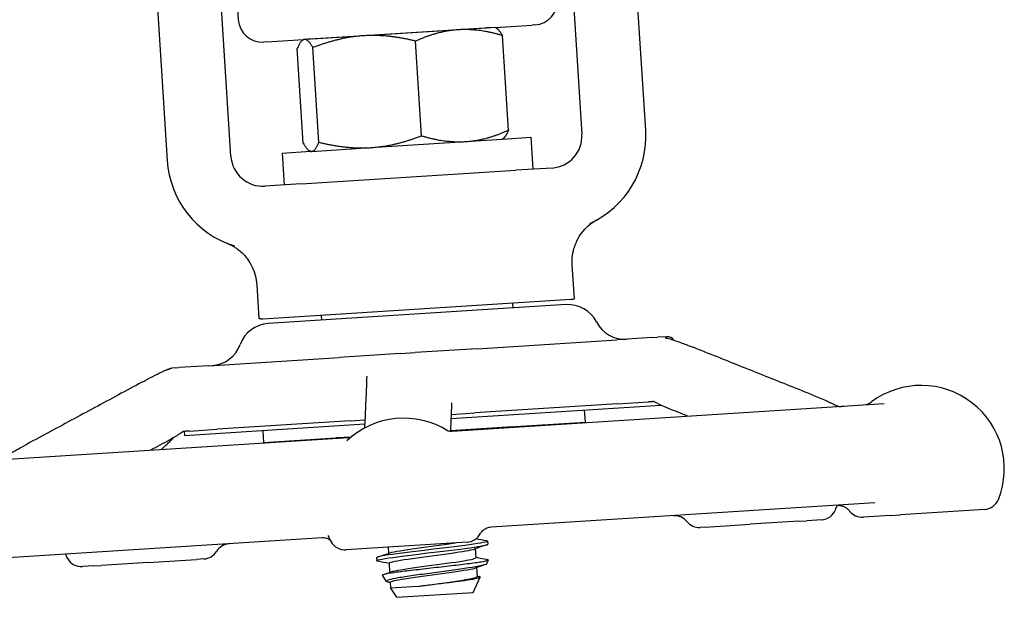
# Model space of a CAD drawing. Header units: inches. Extents: x 24 to 1128, y -69 to 748.
# Tile 648 of 656: x 634.83 to 638.68, y 675.04 to 677.29. Entities that reach past the tile are written whole.
import ezdxf

# ---------------------------------------------------------------- set-up
doc = ezdxf.new("R2010")
doc.units = ezdxf.units.IN
doc.header["$LTSCALE"] = 32
doc.header["$MEASUREMENT"] = 0
doc.layers.add('Visible (ANSI)', color=7, linetype='Continuous', lineweight=30)

msp = doc.modelspace()

# ---------------------------------------------------------------- linework, layer by layer
at = {"layer": 'Visible (ANSI)'}
for p, q in [((636.95905, 677.96955), (637.03023, 676.8468)), ((637.27973, 676.86262), (637.20855, 677.98537)), ((635.65799, 676.7598), (635.5868, 677.88254)), ((635.3373, 677.86672), (635.40849, 676.74398)), ((635.67488, 677.48106), (635.68675, 677.29394)), ((636.69068, 677.26365), (636.83522, 677.27282)), ((636.84661, 677.27354), (636.83522, 677.27282)), ((636.17704, 677.23109), (635.94594, 677.21643)), ((635.9755, 677.2187), (636.65731, 677.26193)), ((636.14175, 677.22924), (636.14177, 677.229)), ((636.54753, 677.25458), (636.17704, 677.23109)), ((636.69068, 677.26365), (636.54753, 677.25458)), ((636.69068, 677.26365), (636.69462, 677.2617)), ((636.74308, 676.86166), (636.7196, 677.23193)), ((635.79764, 677.20703), (635.78624, 677.20631)), ((635.79764, 677.20703), (635.94218, 677.21619)), ((635.94218, 677.21619), (635.93852, 677.21376)), ((635.94594, 677.21643), (635.94218, 677.21619)), ((636.40317, 676.8401), (636.37969, 677.21037)), ((635.94097, 676.8108), (635.91749, 677.18107)), ((636.00211, 676.81467), (635.97863, 677.18494)), ((636.20476, 676.79396), (636.57524, 676.81745)), ((636.57524, 676.81745), (636.71839, 676.82653)), ((636.71839, 676.82653), (636.72206, 676.82897)), ((636.71923, 676.82708), (636.83064, 676.83415)), ((636.83064, 676.83415), (636.83855, 676.7094)), ((635.85759, 676.77245), (635.969, 676.77952)), ((635.85759, 676.77245), (635.8655, 676.6477)), ((635.9699, 676.77907), (635.96595, 676.78103)), ((635.9699, 676.77907), (635.97366, 676.77931)), ((635.97366, 676.77931), (636.20476, 676.79396)), ((635.93228, 676.65194), (636.77176, 676.70516)), ((636.91339, 676.71414), (636.77176, 676.70516)), ((635.93228, 676.65194), (635.79065, 676.64296)), ((637.00097, 676.20216), (636.99249, 676.33585)), ((635.76844, 676.12401), (635.75997, 676.2577)), ((635.7825, 676.1249), (636.98691, 676.20127)), ((636.98691, 676.20127), (636.99453, 676.20175)), ((636.99453, 676.20175), (637.00097, 676.20216)), ((636.96813, 676.18004), (635.80384, 676.10622)), ((636.75895, 676.18681), (636.76022, 676.16685)), ((635.77488, 676.12442), (635.76844, 676.12401)), ((635.77488, 676.12442), (635.7825, 676.1249)), ((636.01046, 676.13936), (636.01172, 676.1194)), ((636.62088, 676.00772), (637.16793, 676.0424)), ((637.30559, 676.05113), (637.16793, 676.0424)), ((637.30559, 676.05113), (637.32634, 676.05245)), ((637.35927, 676.05454), (637.32634, 676.05245)), ((637.35927, 676.05454), (637.36227, 676.05473)), ((636.62088, 676.00772), (636.37764, 675.9923)), ((635.57097, 675.94115), (636.08124, 675.9735)), ((636.31912, 675.98859), (636.08124, 675.9735)), ((636.31912, 675.98859), (636.37764, 675.9923)), ((635.43815, 675.93273), (635.42732, 675.93204)), ((635.43815, 675.93273), (635.45357, 675.9337)), ((635.57097, 675.94115), (635.45357, 675.9337)), ((636.51814, 675.73505), (637.33904, 675.78709)), ((636.52143, 675.68578), (638.21269, 675.79301)), ((637.16982, 675.79202), (636.61139, 675.75661)), ((637.16982, 675.79202), (636.61139, 675.75661)), ((637.04392, 675.72104), (637.04093, 675.76819)), ((637.16982, 675.79202), (637.29088, 675.7997)), ((636.12475, 675.72576), (635.60388, 675.69273)), ((636.12475, 675.72576), (635.60388, 675.69273)), ((636.12475, 675.72576), (636.18183, 675.72938)), ((636.51882, 675.75075), (636.61139, 675.75661)), ((635.47665, 675.66901), (636.18113, 675.71368)), ((635.49524, 675.68585), (635.60388, 675.69273)), ((635.7866, 675.64132), (635.78361, 675.68847)), ((636.75836, 675.70231), (636.51602, 675.68694)), ((636.51605, 675.68757), (637.04392, 675.72104)), ((636.73949, 675.70111), (636.73672, 675.69943)), ((636.75832, 675.70294), (636.75836, 675.70231)), ((634.54066, 675.56019), (636.11818, 675.66021)), ((635.47567, 675.68444), (635.47665, 675.66901)), ((635.7866, 675.64132), (636.12851, 675.663)), ((636.0722, 675.65943), (636.07224, 675.6588)), ((636.12767, 675.66232), (636.07224, 675.6588)), ((636.08681, 675.65822), (636.08959, 675.6599)), ((638.1752, 675.40486), (636.6755, 675.30978)), ((638.60473, 675.37949), (638.27572, 675.35863)), ((638.13016, 675.3494), (638.13191, 675.34951)), ((638.2352, 675.35606), (638.13191, 675.34951)), ((638.2352, 675.35606), (638.27572, 675.35863)), ((637.51196, 675.31021), (637.49305, 675.30901)), ((637.51196, 675.31021), (637.68796, 675.32137)), ((637.8782, 675.33343), (637.68796, 675.32137)), ((637.8782, 675.33343), (637.90999, 675.33544)), ((637.96792, 675.33912), (637.90999, 675.33544)), ((636.01449, 675.26786), (634.61564, 675.17917)), ((636.5813, 675.2512), (636.10792, 675.22118)), ((636.27493, 675.20791), (636.27342, 675.23168)), ((636.5813, 675.2512), (636.58138, 675.2512)), ((636.61669, 675.19089), (636.61444, 675.22635)), ((636.66145, 675.25539), (636.6622, 675.24355)), ((636.22717, 675.19071), (636.22792, 675.17887)), ((635.12148, 675.15864), (635.07755, 675.15585)), ((635.12148, 675.15864), (635.15003, 675.16045)), ((635.33494, 675.17217), (635.15003, 675.16045)), ((635.33494, 675.17217), (635.52363, 675.18414)), ((635.55243, 675.18596), (635.52363, 675.18414)), ((636.27962, 675.13392), (636.27737, 675.16938)), ((636.62138, 675.1169), (636.61913, 675.15236)), ((636.65725, 675.16641), (636.66449, 675.18171)), ((636.26683, 675.09831), (636.25106, 675.123)), ((636.60445, 675.05477), (636.6328, 675.11471)), ((636.28353, 675.07217), (636.28206, 675.09539)), ((636.38698, 675.07873), (636.28353, 675.07217)), ((636.3067, 675.03589), (636.28353, 675.07217)), ((636.3067, 675.03589), (636.60445, 675.05477))]:
    msp.add_line(p, q, dxfattribs=at)
for centre, radius, start, end in [((636.84068, 677.3671), 0.09375, 273.62798, 3.62798), ((635.78031, 677.29987), 0.09375, 183.62798, 273.62798), ((636.90549, 676.83889), 0.125, 273.62798, 3.62798), ((636.90549, 676.83889), 0.375, 294.52369, 3.62798), ((635.78274, 676.76771), 0.375, 183.62798, 252.73227), ((635.78274, 676.76771), 0.125, 183.62798, 273.62798), ((636.97608, 676.05529), 0.125, 27.20616, 93.62798), ((637.19842, 676.16959), 0.125, 207.20616, 273.62798), ((635.81168, 675.98146), 0.125, 93.62798, 160.0498), ((637.36425, 676.02354), 0.03125, 34.28957, 93.62798), ((635.57668, 676.06676), 0.125, 273.62798, 340.0498), ((638.35696, 675.53913), 0.325, 338.25105, 126.62387), ((638.12579, 675.85013), 0.0625, 273.62798, 306.62387), ((636.33354, 675.41084), 0.325, 57.71239, 133.13662), ((635.30317, 675.34551), 0.325, 68.61315, 69.6767), ((638.60078, 675.44187), 0.0625, 273.62798, 338.25105), ((637.72016, 675.49876), 0.325, 338.25105, 341.48438), ((637.39206, 675.29258), 0.0625, 39.07852, 93.62798), ((637.96397, 675.40149), 0.0625, 273.62798, 338.25105), ((638.1262, 675.41178), 0.0625, 218.09527, 273.62798), ((637.48909, 675.37138), 0.0625, 219.07852, 273.62798), ((636.33354, 675.41084), 0.325, 204.29869, 209.00491), ((636.57742, 675.31358), 0.0625, 273.62798, 334.70882), ((635.65468, 675.18243), 0.0625, 93.62798, 148.17744), ((636.10397, 675.28356), 0.0625, 209.00491, 273.62798), ((635.30317, 675.34551), 0.325, 205.7712, 209.00491), ((635.07359, 675.21823), 0.0625, 209.00491, 273.62798), ((635.54847, 675.24834), 0.0625, 273.62798, 328.17744)]:
    msp.add_arc(centre, radius, start, end, dxfattribs=at)
for points, weights in [([(636.17704, 677.23109), (636.08398, 677.22518), (635.97863, 677.18494)], [1, 1.0379548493, 1]), ([(636.37969, 677.21037), (636.27011, 677.23699), (636.17704, 677.23109)], [1, 1.0379548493, 1]), ([(636.54753, 677.25458), (636.46865, 677.24957), (636.37969, 677.21037)], [1, 1.0379548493, 1]), ([(636.7196, 677.23193), (636.6264, 677.25958), (636.54753, 677.25458)], [1, 1.0379548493, 1]), ([(636.69462, 677.2617), (636.70575, 677.25618), (636.7196, 677.23193)], [1.01453722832, 1.02815693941, 1]), ([(635.94594, 677.21643), (635.93176, 677.21553), (635.91749, 677.18107)], [1, 1.0379548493, 1]), ([(635.97863, 677.18494), (635.96013, 677.21733), (635.94594, 677.21643)], [1, 1.0379548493, 1]), ([(636.57524, 676.81745), (636.65412, 676.82245), (636.74308, 676.86166)], [1, 1.0379548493, 1]), ([(636.74308, 676.86166), (636.7324, 676.83584), (636.72206, 676.82897)], [1, 1.02815693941, 1.01453722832]), ([(635.94097, 676.8108), (635.95947, 676.77841), (635.97366, 676.77931)], [1, 1.0379548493, 1]), ([(635.97366, 676.77931), (635.98785, 676.78021), (636.00211, 676.81467)], [1, 1.0379548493, 1]), ([(636.00211, 676.81467), (636.11169, 676.78806), (636.20476, 676.79396)], [1, 1.0379548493, 1]), ([(636.20476, 676.79396), (636.29782, 676.79986), (636.40317, 676.8401)], [1, 1.0379548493, 1]), ([(636.40317, 676.8401), (636.49636, 676.81245), (636.57524, 676.81745)], [1, 1.0379548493, 1])]:
    msp.add_rational_spline(points, weights, degree=2, dxfattribs=at)
for points in [[(636.14179, 677.22885), (636.14178, 677.22889), (636.14178, 677.22893), (636.14177, 677.22898)], [(636.14208, 677.229), (636.14208, 677.22908), (636.14209, 677.22918), (636.14213, 677.22927)], [(636.44481, 677.24846), (636.44482, 677.24833), (636.44484, 677.24819), (636.44486, 677.24807)], [(637.44394, 675.74427), (637.41884, 675.75429), (637.39374, 675.7643), (637.36864, 675.7743)], [(637.03589, 675.72053), (637.03694, 675.71989), (637.03798, 675.71924), (637.03903, 675.7186)], [(635.41585, 675.65017), (635.39167, 675.63714), (635.36748, 675.62411), (635.3433, 675.61108)], [(635.43127, 675.65704), (635.43284, 675.65848), (635.4344, 675.65992), (635.43597, 675.66136)], [(635.88879, 675.64567), (635.88963, 675.64643), (635.89046, 675.6472), (635.89129, 675.64796)], [(636.61719, 675.26536), (636.63035, 675.26273), (636.64352, 675.26012), (636.65669, 675.25752)], [(636.65775, 675.24084), (636.64141, 675.2354), (636.62507, 675.22993), (636.60874, 675.22443)], [(636.23162, 675.19342), (636.24796, 675.19887), (636.2643, 675.20433), (636.28063, 675.20983)], [(636.61659, 675.19243), (636.63136, 675.18947), (636.64614, 675.18654), (636.66092, 675.18362)], [(636.27747, 675.16784), (636.26254, 675.17083), (636.24761, 675.1738), (636.23267, 675.17675)], [(636.65095, 675.16302), (636.63844, 675.15884), (636.62593, 675.15465), (636.61343, 675.15044)], [(636.25463, 675.12554), (636.26486, 675.12896), (636.27509, 675.13239), (636.28532, 675.13584)], [(636.62128, 675.11844), (636.62372, 675.11795), (636.62616, 675.11746), (636.6286, 675.11697)], [(636.28216, 675.09385), (636.27955, 675.09437), (636.27693, 675.0949), (636.27432, 675.09542)]]:
    msp.add_open_spline(points, degree=3, dxfattribs=at)
for points, knots in [([(636.67378, 677.26258), (636.67376, 677.26258), (636.67373, 677.26258), (636.67101, 677.26241), (636.66559, 677.26246), (636.65731, 677.26193)], [-0.00244603, -0.00244603, -0.00244603, -0.00244603, 0, 0, 0.30409051, 0.30409051, 0.30409051, 0.30409051]), ([(635.9755, 677.2187), (635.96722, 677.21818), (635.96185, 677.21745), (635.95912, 677.21727), (635.9591, 677.21727), (635.95908, 677.21727)], [0.0481126, 0.0481126, 0.0481126, 0.0481126, 0.35549776, 0.35549776, 0.35797029, 0.35797029, 0.35797029, 0.35797029]), ([(637.01099, 676.4297), (637.01642, 676.44087), (637.02296, 676.45148), (637.03782, 676.47099), (637.04608, 676.47988), (637.06553, 676.49716), (637.07476, 676.50327), (637.08037, 676.5068), (637.0808, 676.50706), (637.08124, 676.50733)], [0, 0, 0, 0, 0.09469213, 0.09469213, 0.18700728, 0.18700728, 0.29404594, 0.29404594, 0.30156032, 0.30156032, 0.30156032, 0.30156032]), ([(637.08124, 676.50733), (637.08342, 676.50867), (637.08566, 676.50999), (637.08806, 676.51134), (637.08815, 676.51139), (637.08824, 676.51144)], [-0.020804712, -0.020804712, -0.020804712, -0.020804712, 0, 0, 0.000806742, 0.000806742, 0.000806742, 0.000806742]), ([(635.64281, 676.41979), (635.6429, 676.41975), (635.643, 676.41972), (635.64551, 676.4187), (635.6479, 676.41768), (635.65027, 676.4166)], [-0.719927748, -0.719927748, -0.719927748, -0.719927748, -0.71835885, -0.71835885, -0.678581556, -0.678581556, -0.678581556, -0.678581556]), ([(636.99249, 676.33585), (636.99095, 676.36021), (636.99418, 676.38465), (637.00453, 676.41528), (637.00754, 676.4226), (637.01099, 676.4297)], [0, 0, 0, 0, 0.18604443, 0.18604443, 0.24640289, 0.24640289, 0.24640289, 0.24640289]), ([(635.65027, 676.4166), (635.65114, 676.41621), (635.65199, 676.41581), (635.66031, 676.4119), (635.67481, 676.40453), (635.70593, 676.37934), (635.71909, 676.36479), (635.72976, 676.34846)], [0.01028684, 0.01028684, 0.01028684, 0.01028684, 0.01590204, 0.01590204, 0.08584187, 0.08584187, 0.15193376, 0.15193376, 0.15193376, 0.15193376]), ([(635.75997, 676.2577), (635.75842, 676.28207), (635.75213, 676.3059), (635.73799, 676.33498), (635.73408, 676.34186), (635.72976, 676.34846)], [0, 0, 0, 0, 0.18604443, 0.18604443, 0.24640289, 0.24640289, 0.24640289, 0.24640289]), ([(637.35566, 676.05079), (637.35566, 676.05079), (637.3557, 676.05079), (637.35589, 676.05074), (637.35602, 676.05072), (637.35633, 676.05065), (637.35646, 676.05063), (637.35677, 676.05056), (637.35697, 676.05052), (637.3574, 676.05043), (637.35764, 676.05038), (637.35837, 676.05023), (637.35888, 676.05012), (637.36128, 676.04959), (637.363, 676.04918), (637.36816, 676.04789), (637.37165, 676.04691), (637.38259, 676.04366), (637.39036, 676.04109), (637.40596, 676.03571), (637.41393, 676.03283), (637.43666, 676.02443), (637.4511, 676.01875), (637.46521, 676.01313)], [0.55023146, 0.55023146, 0.55023146, 0.55023146, 0.55573291, 0.55573291, 0.55952642, 0.55952642, 0.56142381, 0.56142381, 0.56333702, 0.56333702, 0.56525245, 0.56525245, 0.56911754, 0.56911754, 0.58443949, 0.58443949, 0.61464372, 0.61464372, 0.67607817, 0.67607817, 0.74039961, 0.74039961, 0.86273742, 0.86273742, 0.86273742, 0.86273742]), ([(637.93902, 675.82395), (637.90744, 675.83657), (637.87586, 675.84919), (637.81269, 675.87443), (637.7811, 675.88705), (637.71793, 675.91228), (637.68635, 675.92489), (637.62317, 675.95011), (637.59158, 675.96272), (637.5284, 675.98793), (637.4968, 676.00053), (637.46521, 676.01313)], [0.9601047, 0.9601047, 0.9601047, 0.9601047, 1.233998, 1.233998, 1.5078914, 1.5078914, 1.7817848, 1.7817848, 2.0556781, 2.0556781, 2.3295715, 2.3295715, 2.3295715, 2.3295715]), ([(635.30977, 675.87678), (635.32072, 675.88268), (635.33182, 675.88862), (635.35501, 675.90073), (635.36725, 675.90701), (635.38359, 675.91503), (635.38808, 675.9172), (635.39667, 675.92119), (635.40076, 675.92301), (635.40639, 675.92534), (635.40819, 675.92604), (635.41099, 675.92707), (635.41195, 675.92741), (635.41349, 675.92793), (635.41402, 675.92811), (635.41514, 675.92848), (635.41574, 675.92867), (635.41666, 675.92896), (635.41698, 675.92905), (635.41759, 675.92924), (635.41789, 675.92933), (635.41842, 675.92949), (635.41866, 675.92956), (635.41929, 675.92975), (635.41959, 675.92984), (635.42026, 675.93004), (635.42047, 675.9301), (635.42065, 675.93015), (635.42068, 675.93016), (635.42068, 675.93016)], [0, 0, 0, 0, 0.09764107, 0.09764107, 0.20014664, 0.20014664, 0.23930076, 0.23930076, 0.27864659, 0.27864659, 0.29814838, 0.29814838, 0.30790559, 0.30790559, 0.3127903, 0.3127903, 0.31771137, 0.31771137, 0.32016895, 0.32016895, 0.32264172, 0.32264172, 0.32511111, 0.32511111, 0.33009062, 0.33009062, 0.33996153, 0.33996153, 0.34550167, 0.34550167, 0.34550167, 0.34550167]), ([(635.41656, 675.92893), (635.41682, 675.92906), (635.41705, 675.92917), (635.41796, 675.92961), (635.41839, 675.9298), (635.41966, 675.93034), (635.41983, 675.93041), (635.42111, 675.93087), (635.42166, 675.93106), (635.42274, 675.93136), (635.42315, 675.93146), (635.42396, 675.93164), (635.42434, 675.93171), (635.42499, 675.93181), (635.42518, 675.93184), (635.42557, 675.93189), (635.42575, 675.93191), (635.42606, 675.93194), (635.42611, 675.93194), (635.42621, 675.93195), (635.42625, 675.93196), (635.42635, 675.93197), (635.4264, 675.93197), (635.42649, 675.93198), (635.42652, 675.93198), (635.42658, 675.93199), (635.42661, 675.93199), (635.42667, 675.93199), (635.4267, 675.932), (635.42679, 675.932), (635.42683, 675.93201), (635.42695, 675.93202), (635.42701, 675.93202), (635.4271, 675.93203), (635.42713, 675.93203), (635.42718, 675.93203), (635.4272, 675.93203), (635.42725, 675.93204), (635.42729, 675.93204), (635.42733, 675.93204)], [0.11779335, 0.11779335, 0.11779335, 0.11779335, 0.12539603, 0.12539603, 0.15267282, 0.15267282, 0.22590879, 0.22590879, 0.25983755, 0.25983755, 0.27709352, 0.27709352, 0.29003826, 0.29003826, 0.29489319, 0.29489319, 0.29854506, 0.29854506, 0.29917519, 0.29917519, 0.29964483, 0.29964483, 0.30011832, 0.30011832, 0.30035436, 0.30035436, 0.30059124, 0.30059124, 0.30082774, 0.30082774, 0.30130555, 0.30130555, 0.30225858, 0.30225858, 0.30319876, 0.30319876, 0.30413637, 0.30413637, 0.30675068, 0.30675068, 0.30675068, 0.30675068]), ([(636.18856, 675.88231), (636.18792, 675.86767), (636.18727, 675.85303), (636.18598, 675.82373), (636.18533, 675.80908), (636.18404, 675.77977), (636.18339, 675.76512), (636.1821, 675.7358), (636.18146, 675.72114), (636.18068, 675.70349), (636.18055, 675.7005), (636.18042, 675.69751)], [0.7332962, 0.7332962, 0.7332962, 0.7332962, 1.0071895, 1.0071895, 1.2810829, 1.2810829, 1.5549762, 1.5549762, 1.8288696, 1.8288696, 1.8847241, 1.8847241, 1.8847241, 1.8847241]), ([(636.18856, 675.88231), (636.18861, 675.88327), (636.18866, 675.88461), (636.18887, 675.888), (636.18904, 675.89025), (636.18952, 675.8944), (636.1898, 675.89628), (636.19015, 675.89857), (636.19026, 675.89928), (636.19037, 675.89995), (636.19039, 675.9001), (636.1904, 675.90017), (636.1904, 675.90018), (636.1904, 675.90018)], [0, 0, 0, 0, 0.018818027, 0.018818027, 0.042443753, 0.042443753, 0.063358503, 0.063358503, 0.07651892, 0.07651892, 0.08373261, 0.08373261, 0.085554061, 0.085554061, 0.085554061, 0.085554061]), ([(635.30977, 675.87678), (635.27905, 675.86023), (635.24833, 675.84368), (635.1869, 675.81057), (635.15619, 675.79401), (635.09476, 675.76089), (635.06405, 675.74433), (635.00263, 675.7112), (634.97193, 675.69463), (634.91051, 675.66149), (634.87981, 675.64492), (634.8491, 675.62835)], [0.4228722, 0.4228722, 0.4228722, 0.4228722, 0.6967656, 0.6967656, 0.970659, 0.970659, 1.2445523, 1.2445523, 1.5184457, 1.5184457, 1.792339, 1.792339, 1.792339, 1.792339]), ([(637.93902, 675.82395), (637.95688, 675.81681), (637.97458, 675.80957), (637.99622, 675.79979), (638.00148, 675.79733), (638.01085, 675.79281), (638.01502, 675.79073), (638.02205, 675.78731), (638.02474, 675.78602), (638.02867, 675.78435), (638.02996, 675.78384), (638.0319, 675.78314), (638.03263, 675.7829), (638.03381, 675.78254), (638.03428, 675.78241), (638.03533, 675.78214), (638.0357, 675.78206), (638.03593, 675.78202)], [0, 0, 0, 0, 0.15497359, 0.15497359, 0.20636211, 0.20636211, 0.24491806, 0.24491806, 0.26745771, 0.26745771, 0.27822563, 0.27822563, 0.28608386, 0.28608386, 0.29389274, 0.29389274, 0.30858895, 0.30858895, 0.30858895, 0.30858895]), ([(636.5197, 675.77035), (636.51899, 675.75415), (636.51827, 675.73794), (636.51703, 675.70973), (636.5165, 675.69772), (636.51597, 675.68571)], [0.77160372, 0.77160372, 0.77160372, 0.77160372, 1.07474202, 1.07474202, 1.29924856, 1.29924856, 1.29924856, 1.29924856]), ([(636.51999, 675.79643), (636.51999, 675.79643), (636.51999, 675.79643), (636.51998, 675.79641), (636.51998, 675.79621), (636.51998, 675.79531), (636.51998, 675.79436), (636.52, 675.79184), (636.52001, 675.79017), (636.52002, 675.78626), (636.52002, 675.784), (636.51998, 675.7789), (636.51992, 675.776), (636.5198, 675.77258), (636.51976, 675.77176), (636.51972, 675.77079), (636.51971, 675.77056), (636.5197, 675.77035)], [0.39505215, 0.39505215, 0.39505215, 0.39505215, 0.39558435, 0.39558435, 0.40525064, 0.40525064, 0.42132108, 0.42132108, 0.44262059, 0.44262059, 0.47100407, 0.47100407, 0.50890401, 0.50890401, 0.52153513, 0.52153513, 0.52574122, 0.52574122, 0.52574122, 0.52574122]), ([(637.31156, 675.80085), (637.31132, 675.80085), (637.31109, 675.80084), (637.31017, 675.8008), (637.30952, 675.80078), (637.30819, 675.80072), (637.30752, 675.80068), (637.30504, 675.80056), (637.30332, 675.80046), (637.29991, 675.80026), (637.29824, 675.80016), (637.29573, 675.8), (637.29489, 675.79995), (637.29342, 675.79986), (637.29279, 675.79982), (637.29202, 675.79977), (637.29193, 675.79976), (637.29182, 675.79976), (637.2918, 675.79976), (637.29176, 675.79975), (637.29173, 675.79975), (637.2917, 675.79975), (637.29169, 675.79975), (637.29142, 675.79973), (637.29116, 675.79972), (637.29089, 675.7997)], [0.287281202, 0.287281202, 0.287281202, 0.287281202, 0.289064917, 0.289064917, 0.294371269, 0.294371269, 0.300336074, 0.300336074, 0.316953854, 0.316953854, 0.333382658, 0.333382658, 0.341579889, 0.341579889, 0.347730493, 0.347730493, 0.348500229, 0.348500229, 0.348663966, 0.348663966, 0.348829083, 0.348829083, 0.348913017, 0.348913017, 0.351147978, 0.351147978, 0.351147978, 0.351147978]), ([(637.36864, 675.7743), (637.35658, 675.77911), (637.34479, 675.7841), (637.32932, 675.79195), (637.32526, 675.79411), (637.31966, 675.79701), (637.31813, 675.7978), (637.31551, 675.79909), (637.31439, 675.79962), (637.31277, 675.80034), (637.3122, 675.80059), (637.31114, 675.80103), (637.31069, 675.8012), (637.31009, 675.80142), (637.30991, 675.80148), (637.30971, 675.80154), (637.30967, 675.80155), (637.30967, 675.80155)], [0, 0, 0, 0, 0.10474171, 0.10474171, 0.14093521, 0.14093521, 0.15449192, 0.15449192, 0.16471611, 0.16471611, 0.17102308, 0.17102308, 0.17849198, 0.17849198, 0.1854649, 0.1854649, 0.19170635, 0.19170635, 0.19170635, 0.19170635]), ([(638.03541, 675.78202), (638.03541, 675.78202), (638.03544, 675.78202), (638.03566, 675.78202), (638.0358, 675.78202), (638.03619, 675.78203), (638.03631, 675.78203), (638.03653, 675.78203), (638.03662, 675.78203), (638.0368, 675.78204), (638.0369, 675.78204), (638.03711, 675.78205), (638.03723, 675.78205), (638.03748, 675.78206), (638.0376, 675.78206), (638.03799, 675.78207), (638.03825, 675.78208), (638.039, 675.78211), (638.03946, 675.78213), (638.04162, 675.78223), (638.04305, 675.7823), (638.04609, 675.78247), (638.04765, 675.78256), (638.05019, 675.78272), (638.05117, 675.78278), (638.05265, 675.78287), (638.05315, 675.7829), (638.05404, 675.78296), (638.0544, 675.78298), (638.05491, 675.78301), (638.05496, 675.78301), (638.05503, 675.78302), (638.05503, 675.78302), (638.05505, 675.78302), (638.05506, 675.78302), (638.05531, 675.78304), (638.05554, 675.78305), (638.05578, 675.78307)], [0.378257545, 0.378257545, 0.378257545, 0.378257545, 0.386657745, 0.386657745, 0.392554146, 0.392554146, 0.394496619, 0.394496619, 0.39546607, 0.39546607, 0.396437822, 0.396437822, 0.397411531, 0.397411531, 0.398384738, 0.398384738, 0.400350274, 0.400350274, 0.404274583, 0.404274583, 0.419969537, 0.419969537, 0.438754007, 0.438754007, 0.450767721, 0.450767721, 0.456774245, 0.456774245, 0.461283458, 0.461283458, 0.461769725, 0.461769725, 0.461830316, 0.461830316, 0.461891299, 0.461891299, 0.463727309, 0.463727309, 0.463727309, 0.463727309]), ([(636.50343, 675.6879), (636.50413, 675.68765), (636.50524, 675.68728), (636.5087, 675.68649), (636.5109, 675.68605), (636.5161, 675.68567), (636.5185, 675.68559), (636.52143, 675.68578)], [0.52279542, 0.52279542, 0.52279542, 0.52279542, 0.545370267, 0.545370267, 0.565399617, 0.565399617, 0.577961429, 0.577961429, 0.577961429, 0.577961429]), ([(635.38574, 675.61377), (635.38685, 675.6146), (635.388, 675.61551), (635.39289, 675.61956), (635.39654, 675.62302), (635.40476, 675.63117), (635.40932, 675.63596), (635.41982, 675.64652), (635.42646, 675.65261), (635.43127, 675.65704)], [0.29203731, 0.29203731, 0.29203731, 0.29203731, 0.30796327, 0.30796327, 0.36147562, 0.36147562, 0.43281014, 0.43281014, 0.51871093, 0.51871093, 0.51871093, 0.51871093]), ([(635.47209, 675.68413), (635.47209, 675.68413), (635.47209, 675.68413), (635.47202, 675.6841), (635.4719, 675.68405), (635.47148, 675.68385), (635.47124, 675.68374), (635.47057, 675.68338), (635.47012, 675.68314), (635.4691, 675.68255), (635.46856, 675.68223), (635.46718, 675.68139), (635.4663, 675.68083), (635.46286, 675.67859), (635.46022, 675.67678), (635.45369, 675.67237), (635.44983, 675.66982), (635.43655, 675.66148), (635.42623, 675.65576), (635.41585, 675.65017)], [0.14183772, 0.14183772, 0.14183772, 0.14183772, 0.14607956, 0.14607956, 0.15657381, 0.15657381, 0.16360701, 0.16360701, 0.17078889, 0.17078889, 0.17683828, 0.17683828, 0.18529246, 0.18529246, 0.21005388, 0.21005388, 0.24840144, 0.24840144, 0.34101643, 0.34101643, 0.34101643, 0.34101643]), ([(635.49521, 675.68584), (635.49492, 675.68583), (635.49463, 675.68581), (635.49433, 675.68579), (635.49432, 675.68579), (635.49429, 675.68578), (635.49427, 675.68578), (635.49418, 675.68578), (635.49412, 675.68577), (635.49399, 675.68577), (635.49393, 675.68576), (635.4931, 675.68571), (635.49242, 675.68567), (635.49081, 675.68556), (635.4899, 675.6855), (635.48647, 675.68528), (635.484, 675.68511), (635.48034, 675.68484), (635.47928, 675.68476), (635.47766, 675.68463), (635.47715, 675.68458), (635.47607, 675.68448), (635.47548, 675.68443), (635.47457, 675.68433), (635.47425, 675.68429), (635.4738, 675.68424), (635.47366, 675.68423), (635.47324, 675.68417), (635.47299, 675.68414), (635.47253, 675.68408), (635.47233, 675.68405), (635.472, 675.684), (635.47187, 675.68398), (635.47173, 675.68395), (635.4717, 675.68395), (635.47168, 675.68394)], [0, 0, 0, 0, 0.002309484, 0.002309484, 0.002382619, 0.002382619, 0.002528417, 0.002528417, 0.003107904, 0.003107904, 0.003704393, 0.003704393, 0.011074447, 0.011074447, 0.020897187, 0.020897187, 0.048314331, 0.048314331, 0.058957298, 0.058957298, 0.063589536, 0.063589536, 0.068304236, 0.068304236, 0.070655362, 0.070655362, 0.071816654, 0.071816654, 0.074166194, 0.074166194, 0.077036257, 0.077036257, 0.08007559, 0.08007559, 0.080855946, 0.080855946, 0.080855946, 0.080855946]), ([(636.11818, 675.66021), (636.12158, 675.66043), (636.12398, 675.66091), (636.12611, 675.66142), (636.12648, 675.66152), (636.12681, 675.66161)], [0, 0, 0, 0, 0.023018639, 0.023018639, 0.0282285, 0.0282285, 0.0282285, 0.0282285]), ([(634.73204, 675.57232), (634.73231, 675.57234), (634.73258, 675.57236), (634.73286, 675.57238), (634.73288, 675.57238), (634.73291, 675.57238), (634.73292, 675.57238), (634.73316, 675.5724), (634.73332, 675.57241), (634.73366, 675.57243), (634.73384, 675.57244), (634.73446, 675.57248), (634.7349, 675.57251), (634.73622, 675.57259), (634.7371, 675.57265), (634.73947, 675.57281), (634.74097, 675.57291), (634.74397, 675.57314), (634.74539, 675.57325), (634.74768, 675.57345), (634.74818, 675.5735), (634.749, 675.57358), (634.74929, 675.57361), (634.74972, 675.57366), (634.74986, 675.57368), (634.75013, 675.57371), (634.75026, 675.57372), (634.75063, 675.57376), (634.75084, 675.57379), (634.75137, 675.57386), (634.75162, 675.57389), (634.75204, 675.57395), (634.7522, 675.57398), (634.75315, 675.57413), (634.75333, 675.57417), (634.75395, 675.57432), (634.75423, 675.5744), (634.7551, 675.57467), (634.75566, 675.57486), (634.75715, 675.57548), (634.75779, 675.57577), (634.75894, 675.57633), (634.75936, 675.57655), (634.76038, 675.57709), (634.76101, 675.57743), (634.76249, 675.57827), (634.76334, 675.57878), (634.76582, 675.58029), (634.76742, 675.5813), (634.77241, 675.58446), (634.7756, 675.58648), (634.78306, 675.5911), (634.78735, 675.59368), (634.8092, 675.60662), (634.82911, 675.61756), (634.8491, 675.62835)], [0, 0, 0, 0, 0.00208123, 0.00208123, 0.00221764, 0.00221764, 0.00235291, 0.00235291, 0.0045185, 0.0045185, 0.00681506, 0.00681506, 0.01293884, 0.01293884, 0.02519684, 0.02519684, 0.04558059, 0.04558059, 0.06315717, 0.06315717, 0.06756336, 0.06756336, 0.06977046, 0.06977046, 0.0708594, 0.0708594, 0.07194756, 0.07194756, 0.07413729, 0.07413729, 0.07849588, 0.07849588, 0.08337042, 0.08337042, 0.11145431, 0.11145431, 0.13020098, 0.13020098, 0.14776646, 0.14776646, 0.15657327, 0.15657327, 0.16091868, 0.16091868, 0.16677011, 0.16677011, 0.17454087, 0.17454087, 0.1895698, 0.1895698, 0.223438, 0.223438, 0.26855419, 0.26855419, 0.44693997, 0.44693997, 0.44693997, 0.44693997]), ([(638.02784, 675.39552), (638.03064, 675.3957), (638.03367, 675.39568), (638.0401, 675.39505), (638.0435, 675.39443), (638.05052, 675.39243), (638.05413, 675.39104), (638.06124, 675.38737), (638.06475, 675.3851), (638.0713, 675.37972), (638.07435, 675.37662), (638.07702, 675.37322)], [0, 0, 0, 0, 0.02073024, 0.02073024, 0.04146048, 0.04146048, 0.06219072, 0.06219072, 0.08292096, 0.08292096, 0.1036512, 0.1036512, 0.1036512, 0.1036512]), ([(636.6755, 675.30978), (636.66891, 675.30936), (636.66291, 675.30782), (636.65244, 675.30371), (636.64828, 675.3011), (636.64177, 675.29624), (636.63958, 675.29403), (636.63645, 675.29055), (636.63552, 675.28926), (636.6342, 675.28735), (636.63391, 675.28682), (636.63382, 675.28664), (636.63382, 675.28664), (636.63382, 675.28664)], [0, 0, 0, 0, 0.01956218, 0.01956218, 0.04214322, 0.04214322, 0.06689766, 0.06689766, 0.09171423, 0.09171423, 0.1193718, 0.1193718, 0.11941348, 0.11941348, 0.11941348, 0.11941348]), ([(636.04615, 675.25908), (636.04608, 675.25914), (636.04601, 675.25919), (636.0445, 675.26033), (636.04236, 675.26178), (636.03581, 675.26488), (636.0313, 675.26654), (636.02219, 675.2679), (636.01843, 675.26811), (636.01449, 675.26786)], [0.416667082, 0.416667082, 0.416667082, 0.416667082, 0.418381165, 0.418381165, 0.451270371, 0.451270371, 0.484674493, 0.484674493, 0.504153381, 0.504153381, 0.504153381, 0.504153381]), ([(636.23273, 675.17675), (636.23106, 675.17707), (636.22981, 675.17742), (636.22902, 675.1778), (636.22261, 675.18085), (636.24579, 675.18577), (636.29046, 675.19206), (636.33514, 675.19835), (636.40047, 675.20595), (636.46384, 675.21343), (636.52721, 675.2209), (636.58742, 675.22818), (636.62362, 675.23393), (636.64868, 675.23791), (636.66191, 675.24114), (636.66196, 675.24354)], [18.6439269, 18.6439269, 18.6439269, 18.6439269, 18.7524691, 18.7524691, 18.7524691, 19.6296647, 19.6296647, 19.6296647, 20.5068064, 20.5068064, 20.5068064, 21.3838943, 21.3838943, 21.3838943, 21.9911486, 21.9911486, 21.9911486, 21.9911486]), ([(636.65638, 675.2575), (636.66219, 675.25636), (636.66297, 675.25491), (636.65821, 675.2531), (636.64726, 675.24895), (636.60717, 675.24295), (636.55187, 675.23598), (636.49677, 675.22904), (636.42761, 675.22121), (636.36821, 675.214), (636.30899, 675.20681), (636.26057, 675.2003), (636.23953, 675.19553), (636.23129, 675.19366), (636.22731, 675.19206), (636.22747, 675.19073)], [-28.4799629, -28.4799629, -28.4799629, -28.4799629, -28.0985528, -28.0985528, -28.0985528, -27.2207324, -27.2207324, -27.2207324, -26.3461896, -26.3461896, -26.3461896, -25.4743607, -25.4743607, -25.4743607, -25.1327412, -25.1327412, -25.1327412, -25.1327412]), ([(636.28094, 675.20985), (636.28797, 675.21221), (636.30122, 675.21497), (636.31981, 675.21806), (636.35551, 675.22401), (636.41005, 675.23114), (636.4623, 675.23814), (636.4884, 675.24163), (636.51361, 675.24507), (636.53558, 675.2483)], [25.3949515, 25.3949515, 25.3949515, 25.3949515, 25.8812012, 25.8812012, 25.8812012, 26.8150062, 26.8150062, 26.8150062, 27.2814663, 27.2814663, 27.2814663, 27.2814663]), ([(636.27747, 675.16938), (636.27738, 675.16999), (636.27798, 675.17065), (636.27932, 675.17135), (636.2873, 675.17553), (636.32118, 675.18136), (636.3678, 675.188), (636.41442, 675.19464), (636.47263, 675.20201), (636.51988, 675.20869), (636.56312, 675.2148), (636.59622, 675.22027), (636.60871, 675.22443)], [18.8495559, 18.8495559, 18.8495559, 18.8495559, 19.0056553, 19.0056553, 19.0056553, 19.9399062, 19.9399062, 19.9399062, 20.874096, 20.874096, 20.874096, 21.7289383, 21.7289383, 21.7289383, 21.7289383]), ([(636.2855, 675.13585), (636.28875, 675.13697), (636.29344, 675.13817), (636.29958, 675.13947), (636.32436, 675.14473), (636.37203, 675.15143), (636.42409, 675.15841), (636.47615, 675.1654), (636.53132, 675.17258), (636.56824, 675.1786), (636.59906, 675.18363), (636.61652, 675.18781), (636.61659, 675.19089)], [19.1117662, 19.1117662, 19.1117662, 19.1117662, 19.3428758, 19.3428758, 19.3428758, 20.2771046, 20.2771046, 20.2771046, 21.2112724, 21.2112724, 21.2112724, 21.9911486, 21.9911486, 21.9911486, 21.9911486]), ([(636.25106, 675.123), (636.2504, 675.12403), (636.25297, 675.12526), (636.26588, 675.1285), (636.27799, 675.13061), (636.31071, 675.13538), (636.33109, 675.138), (636.37757, 675.14365), (636.40328, 675.14661), (636.45674, 675.1527), (636.48399, 675.15576), (636.53642, 675.16178), (636.56108, 675.16468), (636.60447, 675.17012), (636.62273, 675.17261), (636.65028, 675.17706), (636.65922, 675.17896), (636.66565, 675.18178), (636.66501, 675.18281), (636.66092, 675.18362)], [-1.8294571, -1.8294571, -1.8294571, -1.8294571, -1.6707361, -1.6707361, -1.469445, -1.469445, -1.2659958, -1.2659958, -1.0603886, -1.0603886, -0.8526241, -0.8526241, -0.6427026, -0.6427026, -0.4306244, -0.4306244, -0.2163901, -0.2163901, -0.0441233, -0.0441233, -0.0441233, -0.0441233]), ([(636.65725, 675.16641), (636.65715, 675.16619), (636.65697, 675.16597), (636.65463, 675.16383), (636.64733, 675.16158), (636.6232, 675.15646), (636.60673, 675.15363), (636.56689, 675.14751), (636.54398, 675.14428), (636.49483, 675.13756), (636.46909, 675.13415), (636.41824, 675.12733), (636.3936, 675.12399), (636.34869, 675.11754), (636.32879, 675.1145), (636.29636, 675.10885), (636.28403, 675.10628), (636.26855, 675.1017), (636.26542, 675.09972), (636.268, 675.09706), (636.27043, 675.09619), (636.27432, 675.09542)], [-2.471323, -2.471323, -2.471323, -2.471323, -2.4471425, -2.4471425, -2.2417348, -2.2417348, -2.0391858, -2.0391858, -1.8394961, -1.8394961, -1.6426663, -1.6426663, -1.4486971, -1.4486971, -1.2575891, -1.2575891, -1.0693429, -1.0693429, -0.8839593, -0.8839593, -0.7797575, -0.7797575, -0.7797575, -0.7797575]), ([(636.28211, 675.09539), (636.28213, 675.09867), (636.3023, 675.10323), (636.33691, 675.10871), (636.37577, 675.11485), (636.43189, 675.1221), (636.48349, 675.12905), (636.5351, 675.13601), (636.58093, 675.1426), (636.60321, 675.14769), (636.60744, 675.14866), (636.61081, 675.14957), (636.61331, 675.15043)], [12.5663706, 12.5663706, 12.5663706, 12.5663706, 13.3988567, 13.3988567, 13.3988567, 14.3334779, 14.3334779, 14.3334779, 15.268037, 15.268037, 15.268037, 15.445753, 15.445753, 15.445753, 15.445753]), ([(636.38698, 675.07873), (636.40543, 675.08114), (636.42529, 675.08363), (636.46797, 675.08892), (636.49046, 675.09168), (636.53342, 675.0971), (636.55344, 675.09971), (636.58828, 675.10461), (636.60269, 675.10686), (636.62385, 675.1109), (636.63031, 675.11264), (636.63375, 675.11524), (636.63251, 675.11619), (636.6286, 675.11697)], [-4.2480515, -4.2480515, -4.2480515, -4.2480515, -4.0909216, -4.0909216, -3.9177275, -3.9177275, -3.7423694, -3.7423694, -3.5648477, -3.5648477, -3.385163, -3.385163, -3.2453713, -3.2453713, -3.2453713, -3.2453713]), ([(636.38698, 675.07873), (636.4354, 675.08548), (636.49352, 675.09285), (636.5388, 675.0994), (636.58407, 675.10595), (636.61538, 675.11162), (636.62056, 675.11564), (636.62113, 675.11608), (636.62139, 675.1165), (636.62133, 675.1169)], [13.736211, 13.736211, 13.736211, 13.736211, 14.6708098, 14.6708098, 14.6708098, 15.6053465, 15.6053465, 15.6053465, 15.7079633, 15.7079633, 15.7079633, 15.7079633])]:
    msp.add_open_spline(points, degree=3, knots=knots, dxfattribs=at)

doc.saveas('drawing.dxf')
